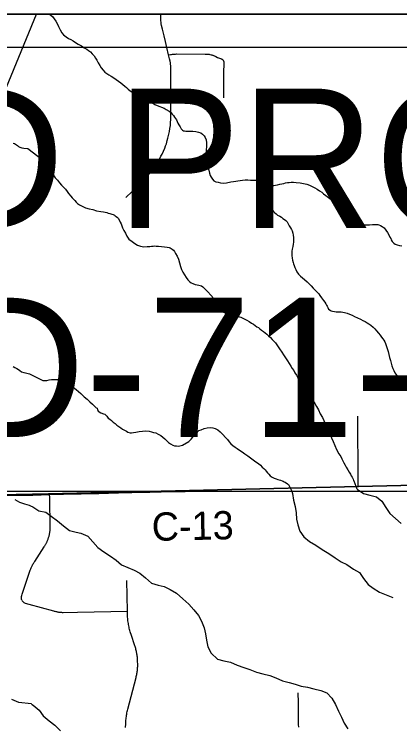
# Model space of a CAD drawing. Extents: x 0 to 34, y 0 to 22.
# Drawn here: x 4.339 to 4.726, y 20.185 to 20.9 of the extents above; entities that cross this region are included whole.
import ezdxf

# ---------------------------------------------------------------- set-up
doc = ezdxf.new("R2010")
doc.units = 0
for name, color, linetype in [('GM_X_City_Street', 7, 'Continuous'), ('GM_X_County_Road', 7, 'Continuous'), ('GM_X_County_Road_Text', 7, 'Continuous'), ('GM_X_Minor_River', 7, 'Continuous'), ('GM_X_Rail_Line', 7, 'Continuous'), ('GM_X_Rail_Line_Text', 7, 'Continuous'), ('GM_X_Township', 7, 'Continuous'), ('GM_X_Township_Road', 7, 'Continuous'), ('GM_X_Unincorporated', 7, 'Continuous'), ('SH_Cut_Line', 7, 'Continuous'), ('SH_Data', 7, 'Continuous'), ('SH_Text', 7, 'Continuous')]:
    doc.layers.add(name, color=color, linetype=linetype)

msp = doc.modelspace()

# ---------------------------------------------------------------- linework, layer by layer
at = {"layer": 'GM_X_City_Street'}
for points in [[(4.45109, 20.71584), (4.45731, 20.72206), (4.46416, 20.72891), (4.47025, 20.73499), (4.47213, 20.73704), (4.47368, 20.73875), (4.47585, 20.74118), (4.47704, 20.74266), (4.47939, 20.74566), (4.4817, 20.74923), (4.48395, 20.75285), (4.48515, 20.75505), (4.48634, 20.75727), (4.4875, 20.75949), (4.4889, 20.76251), (4.49021, 20.76558), (4.49101, 20.76764), (4.49174, 20.76974), (4.49274, 20.77309), (4.49341, 20.77555), (4.494, 20.77803), (4.4948, 20.78208), (4.49532, 20.78521), (4.49576, 20.78834), (4.49599, 20.79134), (4.49615, 20.79435), (4.49627, 20.79977), (4.49616, 20.84809), (4.49601, 20.84972), (4.49578, 20.85134), (4.49547, 20.85295), (4.49498, 20.85516), (4.49401, 20.85927), (4.49227, 20.86652), (4.49084, 20.87247), (4.48945, 20.87828), (4.48781, 20.88511), (4.48699, 20.88869), (4.48669, 20.89028), (4.48647, 20.89189), (4.48632, 20.8935), (4.48627, 20.89624), (4.48627, 20.9)], [(4.49401, 20.85927), (4.49597, 20.85958), (4.49695, 20.85971), (4.49794, 20.85982), (4.49893, 20.85992), (4.49992, 20.85999), (4.50091, 20.86004), (4.5019, 20.86008), (4.53077, 20.85995), (4.53346, 20.85988), (4.53413, 20.85981), (4.53481, 20.85972), (4.53547, 20.85961), (4.53679, 20.85934), (4.53738, 20.85918), (4.53797, 20.85899), (4.53855, 20.85879), (4.53912, 20.85856), (4.53969, 20.85832), (4.54025, 20.85805), (4.54079, 20.85777), (4.54133, 20.85746), (4.5432, 20.85662), (4.5451, 20.85584), (4.54606, 20.85548), (4.54703, 20.85514), (4.54729, 20.85502), (4.54755, 20.85488), (4.54779, 20.85473), (4.54802, 20.85455), (4.54824, 20.85437), (4.54845, 20.85416), (4.54864, 20.85394), (4.54881, 20.85371), (4.54897, 20.85347), (4.54911, 20.85321), (4.54922, 20.85295), (4.54932, 20.85268), (4.5494, 20.8524), (4.54946, 20.85211), (4.5495, 20.85183), (4.54945, 20.85017), (4.54938, 20.8475), (4.5493, 20.84446), (4.54929, 20.81591)], [(4.68448, 20.42494), (4.68444, 20.43062), (4.68426, 20.49624)]]:
    msp.add_lwpolyline(points, dxfattribs=at)
at = {"layer": 'GM_X_County_Road'}
for points in [[(4.27517, 20.41511), (4.28167, 20.41529), (4.30227, 20.41586), (4.32759, 20.41641), (4.35758, 20.41696), (4.37448, 20.41743)], [(4.37448, 20.41743), (4.38826, 20.41776), (4.42396, 20.41868), (4.44368, 20.41914), (4.45696, 20.41945), (4.47532, 20.41985), (4.49826, 20.42044), (4.51081, 20.42069)]]:
    msp.add_lwpolyline(points, dxfattribs=at)
at = {"layer": 'GM_X_Minor_River'}
for points in [[(4.37436, 20.9), (4.37732, 20.89762), (4.37906, 20.89536), (4.38061, 20.89291), (4.38196, 20.89065), (4.38352, 20.88763), (4.38508, 20.88442), (4.38664, 20.8814), (4.38856, 20.87933), (4.39125, 20.87727), (4.39335, 20.87578), (4.39565, 20.87448), (4.39813, 20.87318), (4.40062, 20.87169), (4.40329, 20.87001), (4.40635, 20.86815), (4.40922, 20.86628), (4.41171, 20.86498), (4.41362, 20.86368), (4.41554, 20.86218), (4.41727, 20.86011), (4.41938, 20.85824), (4.42055, 20.85597), (4.42191, 20.85371), (4.42327, 20.85126), (4.42482, 20.84862), (4.42637, 20.84616), (4.42811, 20.84371), (4.43003, 20.84184), (4.43195, 20.84034), (4.43405, 20.83923), (4.43616, 20.83792), (4.43903, 20.83606), (4.44132, 20.83438), (4.44362, 20.83288), (4.44592, 20.8312), (4.44803, 20.82952), (4.44995, 20.82783), (4.45167, 20.82633), (4.4534, 20.82484), (4.45551, 20.82315), (4.458, 20.82147), (4.46087, 20.81961), (4.46394, 20.81717), (4.46794, 20.8157), (4.47081, 20.81422), (4.47367, 20.81292), (4.47596, 20.81162), (4.47806, 20.81051), (4.48016, 20.80939), (4.48265, 20.80828), (4.48951, 20.80552), (4.49162, 20.80421), (4.49448, 20.80254), (4.4964, 20.80123), (4.49775, 20.79973), (4.4989, 20.79841), (4.50006, 20.79672), (4.50103, 20.79521), (4.50181, 20.79389), (4.50258, 20.79238), (4.50337, 20.79068), (4.50434, 20.78879), (4.50569, 20.78672), (4.50667, 20.78483), (4.50801, 20.78351), (4.50897, 20.78296), (4.50992, 20.78278), (4.51125, 20.7826), (4.51296, 20.78262), (4.51562, 20.78247), (4.51846, 20.7825), (4.52131, 20.78216), (4.52416, 20.78162), (4.52626, 20.78089), (4.52799, 20.77958), (4.52991, 20.7777), (4.53088, 20.776), (4.53167, 20.77373), (4.53208, 20.77089), (4.53194, 20.76728), (4.5318, 20.76385), (4.53164, 20.761), (4.53187, 20.75854), (4.5319, 20.75569), (4.53232, 20.75284), (4.53274, 20.75), (4.53336, 20.74601), (4.53434, 20.74318), (4.53514, 20.74034), (4.53574, 20.73806), (4.5369, 20.73618), (4.53806, 20.73429)], [(4.33769, 20.77055), (4.33922, 20.77), (4.34017, 20.76963), (4.34113, 20.7687), (4.34209, 20.76814), (4.34306, 20.7672), (4.34439, 20.76646), (4.34649, 20.76573), (4.3484, 20.76538), (4.35273, 20.76503)], [(4.35273, 20.76495), (4.36687, 20.75423), (4.36861, 20.75178), (4.37055, 20.748), (4.37363, 20.745), (4.37576, 20.74161), (4.37807, 20.7386), (4.3802, 20.73577), (4.38232, 20.73314), (4.38444, 20.73069), (4.38656, 20.72844), (4.38848, 20.72618), (4.39041, 20.72412), (4.39214, 20.72205), (4.3935, 20.71979), (4.39562, 20.71734), (4.39697, 20.71565), (4.39831, 20.71433), (4.39966, 20.71283), (4.40101, 20.71133), (4.40254, 20.71002), (4.40465, 20.70852), (4.40714, 20.70703), (4.41038, 20.70555), (4.41419, 20.70446), (4.4178, 20.70374), (4.42142, 20.70265), (4.42599, 20.70194), (4.42846, 20.70159), (4.43017, 20.70105), (4.43188, 20.70069), (4.43341, 20.70013), (4.43512, 20.69978), (4.43683, 20.69923), (4.43836, 20.69868), (4.43951, 20.69812), (4.44046, 20.69756), (4.44142, 20.69681), (4.44257, 20.69569), (4.44353, 20.69475), (4.44548, 20.69097), (4.44626, 20.68927), (4.44686, 20.68738), (4.44783, 20.6853), (4.449, 20.68266), (4.45056, 20.68002), (4.45211, 20.67718), (4.45405, 20.67398), (4.4573, 20.67174), (4.45999, 20.66968), (4.46286, 20.66801), (4.46591, 20.6669), (4.46914, 20.66637), (4.47255, 20.6666), (4.47501, 20.66682), (4.47672, 20.66685), (4.47843, 20.66706), (4.47994, 20.66726), (4.48146, 20.66709), (4.48393, 20.66693), (4.48678, 20.66659), (4.48982, 20.66644), (4.49267, 20.6659), (4.49457, 20.66554), (4.49571, 20.66518), (4.49763, 20.66387), (4.49878, 20.66294), (4.49994, 20.66162), (4.5011, 20.65973), (4.50246, 20.6569), (4.50402, 20.65388), (4.50483, 20.65009), (4.50582, 20.64668), (4.507, 20.64347), (4.50837, 20.64082), (4.50992, 20.63818), (4.51166, 20.63554), (4.5134, 20.63328), (4.51513, 20.6316), (4.51666, 20.63028), (4.51838, 20.62936), (4.52086, 20.62844), (4.52276, 20.62827), (4.52447, 20.62791), (4.5258, 20.62755), (4.52695, 20.62699), (4.52829, 20.62625), (4.52982, 20.62475), (4.53213, 20.62249), (4.53771, 20.61648), (4.53869, 20.61402), (4.54004, 20.61214), (4.54102, 20.61006), (4.54219, 20.6078), (4.54316, 20.60572), (4.54452, 20.60384), (4.54663, 20.60215), (4.5493, 20.60066)], [(4.53806, 20.73429), (4.5396, 20.7326), (4.54151, 20.73167), (4.5438, 20.73113), (4.54627, 20.73059), (4.54931, 20.73025), (4.55234, 20.73067), (4.5565, 20.73148), (4.55915, 20.73189), (4.56578, 20.73292), (4.56824, 20.73333), (4.57109, 20.73356), (4.57374, 20.73359), (4.5764, 20.73343), (4.57906, 20.73346), (4.58209, 20.73331), (4.58456, 20.73296), (4.58723, 20.73242), (4.58875, 20.73168), (4.59009, 20.73113), (4.59105, 20.73057), (4.5922, 20.72945), (4.59354, 20.72813), (4.59468, 20.72796), (4.59583, 20.72778), (4.59734, 20.7278), (4.59981, 20.72802), (4.60151, 20.72823), (4.60359, 20.72864), (4.60586, 20.72923), (4.60794, 20.72964), (4.60965, 20.73004), (4.61153, 20.73063), (4.61362, 20.73104), (4.61532, 20.73106), (4.61722, 20.73127), (4.61949, 20.7313), (4.62234, 20.73096), (4.62633, 20.73062), (4.62957, 20.7299), (4.6328, 20.72918), (4.63566, 20.72827), (4.63833, 20.72697), (4.64101, 20.72567), (4.6433, 20.72418), (4.64579, 20.72269), (4.64789, 20.7212), (4.64981, 20.71951), (4.65192, 20.71783), (4.6546, 20.71596), (4.65652, 20.71465), (4.65843, 20.71335), (4.66016, 20.71204), (4.66188, 20.71073), (4.66342, 20.70923), (4.66496, 20.70754), (4.6665, 20.70566), (4.67325, 20.69757), (4.67575, 20.69456), (4.67843, 20.69288), (4.67996, 20.69176), (4.6813, 20.69083), (4.68283, 20.69028), (4.68455, 20.68954), (4.68626, 20.6888), (4.68816, 20.68844), (4.68987, 20.68827), (4.69139, 20.68829), (4.69329, 20.6885), (4.69575, 20.68853), (4.69878, 20.68876), (4.70068, 20.68879), (4.70277, 20.68881), (4.70429, 20.68864), (4.70543, 20.68827), (4.70696, 20.68772), (4.70868, 20.68679), (4.71059, 20.6853), (4.71233, 20.68323), (4.71388, 20.68078), (4.71524, 20.67851), (4.71622, 20.67605), (4.71718, 20.67474), (4.71777, 20.67341), (4.71874, 20.67172), (4.72047, 20.67003), (4.72181, 20.66909), (4.72372, 20.66836), (4.726, 20.66782), (4.72847, 20.66728)], [(4.59468, 20.72796), (4.59842, 20.70311), (4.59939, 20.70179), (4.60074, 20.70048), (4.60227, 20.69936), (4.60361, 20.69804), (4.60571, 20.69712), (4.60744, 20.696), (4.60897, 20.69488), (4.6105, 20.69376), (4.61184, 20.69264), (4.613, 20.69132), (4.61416, 20.68943), (4.61532, 20.68755), (4.61649, 20.68547), (4.61746, 20.68377), (4.61824, 20.68226), (4.61884, 20.67999), (4.61924, 20.67791), (4.61965, 20.67563), (4.61968, 20.67335), (4.61952, 20.67107), (4.61917, 20.66897), (4.61883, 20.6665), (4.61829, 20.66402), (4.61794, 20.66193), (4.61777, 20.65984), (4.6178, 20.65775), (4.61803, 20.6549), (4.61862, 20.65282), (4.61903, 20.65073), (4.61962, 20.64922), (4.62021, 20.64752), (4.62081, 20.64562), (4.62178, 20.64354), (4.62295, 20.64128), (4.62469, 20.63902), (4.62661, 20.63676), (4.62853, 20.63508), (4.63064, 20.63339), (4.63333, 20.63115), (4.63525, 20.62908), (4.63718, 20.62701), (4.63929, 20.62476), (4.64506, 20.61913), (4.64603, 20.61743), (4.64758, 20.61498), (4.64951, 20.61253), (4.65105, 20.61065), (4.65202, 20.60914), (4.6528, 20.60763), (4.65338, 20.60669), (4.65396, 20.60537), (4.65475, 20.60367), (4.65628, 20.60255), (4.65742, 20.60199), (4.65876, 20.60163), (4.66066, 20.60127), (4.66237, 20.6011), (4.66408, 20.60112), (4.66578, 20.60114), (4.66749, 20.60097), (4.6692, 20.60081), (4.67091, 20.60045), (4.67358, 20.59972), (4.67568, 20.5988), (4.67835, 20.59769), (4.68083, 20.59639), (4.68389, 20.59491), (4.68675, 20.59361), (4.68923, 20.59231), (4.69153, 20.5912), (4.69344, 20.59008), (4.69535, 20.58897), (4.69726, 20.58766), (4.69956, 20.58579), (4.7013, 20.58391), (4.70303, 20.58184), (4.70477, 20.57958), (4.7065, 20.57751), (4.70785, 20.57563), (4.70921, 20.57394), (4.71017, 20.57243), (4.71114, 20.57092), (4.71211, 20.56922), (4.7145, 20.56108), (4.71529, 20.55824), (4.71609, 20.55502), (4.71689, 20.55218), (4.71769, 20.54934), (4.71848, 20.54669), (4.71927, 20.54423), (4.72044, 20.54196), (4.72141, 20.53988), (4.72238, 20.53857), (4.72316, 20.53725), (4.7247, 20.53555), (4.72585, 20.53405)], [(4.5493, 20.60066), (4.55235, 20.59937), (4.55578, 20.59827), (4.55959, 20.59737), (4.56301, 20.59665), (4.56644, 20.59555), (4.56873, 20.59482), (4.57064, 20.59371), (4.57274, 20.59259), (4.57504, 20.59129), (4.57733, 20.5898), (4.57925, 20.58849), (4.58097, 20.58718), (4.58269, 20.58606), (4.58422, 20.58513), (4.58576, 20.58401), (4.58729, 20.5827), (4.5894, 20.58139), (4.59093, 20.58008), (4.59266, 20.57858), (4.59439, 20.5769), (4.59631, 20.57521), (4.59804, 20.57333), (4.59977, 20.57164), (4.60131, 20.56976), (4.60266, 20.56788), (4.60421, 20.56581), (4.60556, 20.56373), (4.60769, 20.56053), (4.60943, 20.55789), (4.61137, 20.55468), (4.6135, 20.55167), (4.61524, 20.54903), (4.61698, 20.54658), (4.61834, 20.54413), (4.6197, 20.54205), (4.62087, 20.53979), (4.62241, 20.53734), (4.62397, 20.5347), (4.62572, 20.53092), (4.62823, 20.52791), (4.63016, 20.52508), (4.63558, 20.51717), (4.63751, 20.51453), (4.63926, 20.5117), (4.641, 20.50907), (4.64274, 20.50605), (4.6445, 20.50265), (4.64626, 20.49868), (4.64858, 20.49472), (4.65014, 20.4917), (4.65151, 20.48886), (4.65287, 20.48603), (4.65405, 20.48319), (4.65522, 20.48036), (4.65659, 20.47734), (4.65777, 20.47431), (4.65933, 20.47072), (4.6609, 20.46675), (4.66285, 20.46278), (4.665, 20.45825), (4.66712, 20.45561), (4.6681, 20.45335), (4.66926, 20.45146), (4.67024, 20.44938), (4.6714, 20.44712), (4.67257, 20.44485), (4.67412, 20.4424), (4.67548, 20.43995), (4.67684, 20.43787), (4.67762, 20.43636), (4.6784, 20.43485), (4.67937, 20.43277), (4.67996, 20.43164), (4.68037, 20.43097)], [(4.33772, 20.54612), (4.33963, 20.54501), (4.34155, 20.54408), (4.34308, 20.54316), (4.34461, 20.54204), (4.34634, 20.54092), (4.34844, 20.54019), (4.34882, 20.5402), (4.35429, 20.5389)], [(4.35429, 20.5389), (4.36769, 20.53193), (4.36959, 20.53195), (4.37167, 20.53217), (4.37394, 20.53258), (4.37641, 20.53299), (4.38039, 20.53304), (4.38305, 20.53307), (4.3859, 20.53253), (4.38876, 20.53162), (4.39086, 20.53013), (4.39335, 20.52864), (4.39584, 20.52677), (4.39852, 20.5249), (4.4012, 20.52303), (4.4035, 20.52116), (4.40599, 20.5191), (4.40926, 20.51572), (4.41214, 20.51329), (4.41502, 20.51066), (4.41752, 20.50841), (4.41944, 20.50635), (4.42117, 20.50466), (4.42213, 20.5041), (4.42271, 20.50297), (4.4233, 20.50126), (4.42598, 20.4994), (4.42846, 20.49848), (4.42979, 20.49811), (4.43094, 20.49718), (4.43191, 20.49605), (4.43326, 20.49435), (4.43498, 20.49305), (4.43652, 20.49173), (4.43844, 20.49005), (4.44035, 20.48874), (4.44208, 20.48724), (4.44399, 20.48594), (4.44591, 20.48463), (4.44782, 20.48332), (4.44974, 20.48202), (4.45165, 20.48109), (4.45318, 20.48016), (4.45527, 20.47961), (4.45679, 20.47944), (4.45868, 20.47966), (4.46114, 20.48007), (4.46436, 20.48068), (4.46777, 20.4811), (4.47099, 20.48133), (4.47441, 20.48118), (4.47669, 20.48064), (4.47898, 20.47991), (4.48126, 20.47936), (4.48337, 20.47806), (4.48623, 20.47677), (4.48834, 20.47508), (4.49026, 20.47339), (4.49199, 20.47171), (4.49391, 20.46983), (4.49602, 20.46833), (4.49812, 20.46722), (4.50003, 20.46648), (4.50192, 20.46632), (4.50364, 20.46615), (4.50534, 20.46636), (4.50799, 20.46696), (4.51439, 20.47084), (4.51682, 20.47315), (4.51906, 20.47603), (4.52111, 20.4789), (4.52299, 20.48064), (4.52449, 20.48179), (4.52675, 20.48258), (4.52977, 20.48376), (4.5328, 20.48456), (4.53621, 20.48479), (4.53849, 20.48444), (4.54097, 20.4839), (4.54345, 20.4826), (4.54594, 20.48054), (4.54863, 20.47791), (4.55133, 20.4749), (4.55326, 20.47265), (4.55499, 20.47058), (4.55653, 20.46851), (4.55845, 20.46682), (4.56095, 20.46495), (4.56305, 20.46365), (4.56535, 20.46196), (4.56784, 20.46029), (4.57071, 20.45842), (4.57358, 20.45637), (4.57626, 20.45431), (4.57914, 20.45225), (4.58181, 20.45039), (4.58431, 20.44852), (4.58623, 20.44683)], [(4.72585, 20.53405), (4.72758, 20.53236)], [(4.58623, 20.44683), (4.58796, 20.44495), (4.58987, 20.44365), (4.59103, 20.44233), (4.592, 20.44082), (4.59334, 20.43932), (4.59469, 20.43781), (4.59623, 20.43612), (4.59815, 20.43482), (4.60024, 20.43389), (4.60215, 20.43316), (4.60387, 20.43261), (4.6052, 20.43224), (4.60653, 20.43207), (4.60825, 20.43133), (4.6092, 20.43096), (4.61016, 20.4304), (4.6113, 20.42985), (4.6136, 20.42817), (4.61456, 20.42761), (4.6179, 20.42087)], [(4.68359, 20.42285), (4.68037, 20.43097)], [(4.68358, 20.42286), (4.68972, 20.41842), (4.69639, 20.41702), (4.70306, 20.41525), (4.70826, 20.41097), (4.71237, 20.4044), (4.71628, 20.39858), (4.72187, 20.39355), (4.72766, 20.38834)], [(4.61793, 20.42087), (4.61838, 20.41842), (4.61945, 20.41198), (4.62109, 20.40535), (4.62215, 20.3991), (4.62265, 20.39265), (4.6239, 20.38697), (4.62591, 20.38074), (4.63, 20.37493), (4.63559, 20.37028), (4.64211, 20.3666), (4.64826, 20.36235), (4.65498, 20.3581), (4.66133, 20.35385), (4.66728, 20.34997), (4.67322, 20.34704), (4.67975, 20.34241), (4.68589, 20.3391), (4.68998, 20.3331), (4.69465, 20.3271), (4.69965, 20.3234), (4.70599, 20.31953), (4.71249, 20.31661), (4.71937, 20.31389)], [(4.33958, 20.41246), (4.34431, 20.40987), (4.34908, 20.40808), (4.35385, 20.40688), (4.3552, 20.40627)], [(4.35521, 20.40627), (4.35754, 20.40518), (4.36369, 20.40112), (4.37054, 20.39973), (4.37612, 20.39584), (4.38247, 20.39102), (4.38844, 20.386), (4.3946, 20.38136), (4.40108, 20.37977), (4.40585, 20.37872), (4.41273, 20.37581), (4.41796, 20.37002), (4.423, 20.36441), (4.42897, 20.35996), (4.4355, 20.35571), (4.44146, 20.35164), (4.44667, 20.3468), (4.45298, 20.34426), (4.45929, 20.34152), (4.46523, 20.3384), (4.47082, 20.33376), (4.47699, 20.32855), (4.48348, 20.32639), (4.48957, 20.32518), (4.49551, 20.32206), (4.50184, 20.31837), (4.5084, 20.3128), (4.51419, 20.30739), (4.51942, 20.3016), (4.52408, 20.29599), (4.52723, 20.29015), (4.52962, 20.28374), (4.53107, 20.27749), (4.53214, 20.27105), (4.53359, 20.26443), (4.53674, 20.25822), (4.54312, 20.25206), (4.5496, 20.25028), (4.55608, 20.24908), (4.56296, 20.24616), (4.56965, 20.24363), (4.57557, 20.24165), (4.58226, 20.23911), (4.58874, 20.23733), (4.5956, 20.23556), (4.60191, 20.23321), (4.6086, 20.23048), (4.61509, 20.22871), (4.62119, 20.22711), (4.6273, 20.22513), (4.63358, 20.22392), (4.64007, 20.22214), (4.64692, 20.22075), (4.65304, 20.2182), (4.65807, 20.21298), (4.66161, 20.20658), (4.66458, 20.19998), (4.66773, 20.19396), (4.67049, 20.18793), (4.67402, 20.18211)], [(4.33632, 20.212), (4.34315, 20.20879), (4.35639, 20.20746)], [(4.35612, 20.20696), (4.35784, 20.20585), (4.36401, 20.20083), (4.3681, 20.19521), (4.37389, 20.19), (4.37966, 20.18573), (4.38546, 20.17995)]]:
    msp.add_lwpolyline(points, dxfattribs=at)
at = {"layer": 'GM_X_Rail_Line'}
msp.add_lwpolyline([(4.27591, 20.69079), (4.29768, 20.74587), (4.36132, 20.9)], dxfattribs=at)
at = {"layer": 'GM_X_Rail_Line_Text'}
msp.add_lwpolyline([(8.9, 20.9), (4.27516, 20.9), (4.27475, 20.80739), (4.27534, 20.58948), (4.27522, 20.47097), (4.2757, 20.41631), (4.37341, 20.41813), (4.72752, 20.4267), (4.7877, 20.42788), (4.79081, 20.42795), (4.79449, 20.42802), (5.37238, 20.44113), (6.02351, 20.46032), (6.10247, 20.46324), (6.13454, 20.46419), (6.14318, 20.46445), (6.34991, 20.47249), (6.36809, 20.47307), (6.41713, 20.47364), (6.46674, 20.47499), (6.69534, 20.4811), (6.99108, 20.48711), (7.05001, 20.48828)], dxfattribs=at)
at = {"layer": 'GM_X_Township'}
msp.add_lwpolyline([(4.27672, 19.50175), (4.27627, 19.60888), (4.27627, 19.63558), (4.27626, 19.6408), (4.27613, 19.68124), (4.27582, 19.75186), (4.27563, 19.89982), (4.27535, 19.91099), (4.27532, 20.14684), (4.2757, 20.41631), (4.37341, 20.41813), (4.72752, 20.4267)], dxfattribs=at)
at = {"layer": 'GM_X_Township_Road'}
for points in [[(4.34656, 20.31138), (4.34622, 20.31253), (4.34615, 20.31382), (4.34622, 20.31504), (4.34649, 20.31619), (4.34688, 20.31745), (4.3542, 20.3394), (4.35463, 20.34063), (4.35492, 20.3414), (4.35522, 20.34218), (4.35554, 20.34294), (4.35587, 20.3437), (4.35622, 20.34446), (4.35657, 20.3452), (4.35695, 20.34595), (4.35733, 20.34668), (4.35773, 20.34741), (4.35814, 20.34813), (4.35856, 20.34884), (4.35899, 20.34955), (4.35944, 20.35025), (4.36902, 20.3649), (4.36938, 20.36546), (4.36972, 20.36602), (4.37006, 20.36659), (4.37039, 20.36717), (4.3707, 20.36775), (4.37101, 20.36833), (4.37131, 20.36893), (4.3716, 20.36952), (4.37187, 20.37012), (4.37214, 20.37073), (4.37239, 20.37135), (4.37264, 20.37196), (4.37287, 20.37258), (4.37309, 20.3732), (4.3733, 20.37383), (4.3735, 20.37446), (4.37369, 20.3751), (4.37387, 20.37574), (4.37404, 20.37638), (4.37419, 20.37702), (4.37434, 20.37767), (4.37447, 20.37831), (4.37459, 20.37897), (4.3747, 20.37962), (4.3748, 20.38027), (4.37489, 20.38093), (4.37496, 20.38159), (4.37503, 20.38225), (4.37508, 20.38291), (4.37512, 20.38357), (4.37454, 20.41466), (4.37448, 20.41743)], [(4.45086, 20.18336), (4.4509, 20.18709), (4.45096, 20.18833), (4.45104, 20.18957), (4.45113, 20.1908), (4.45126, 20.19204), (4.4514, 20.19327), (4.45157, 20.1945), (4.45176, 20.19572), (4.45197, 20.19695), (4.4522, 20.19816), (4.45246, 20.19937), (4.45273, 20.20058), (4.45303, 20.20178), (4.46133, 20.23381), (4.46157, 20.23478), (4.46179, 20.23574), (4.46199, 20.23671), (4.46218, 20.23769), (4.46234, 20.23866), (4.46249, 20.23964), (4.46263, 20.24062), (4.46274, 20.24161), (4.46284, 20.24259), (4.46292, 20.24358), (4.46298, 20.24457), (4.46302, 20.24556), (4.46293, 20.25132), (4.46278, 20.25306), (4.46268, 20.25404), (4.46255, 20.25503), (4.46241, 20.25601), (4.46225, 20.25699), (4.46208, 20.25797), (4.46189, 20.25894), (4.46168, 20.25991), (4.46146, 20.26088), (4.46121, 20.26184), (4.46096, 20.2628), (4.46068, 20.26375), (4.46039, 20.2647), (4.46008, 20.26564), (4.45631, 20.27688), (4.45582, 20.27839), (4.45547, 20.27958), (4.45513, 20.28077), (4.45482, 20.28197), (4.45452, 20.28317), (4.45425, 20.28438), (4.454, 20.2856), (4.45377, 20.28682), (4.45356, 20.28804), (4.45337, 20.28927), (4.4532, 20.29049), (4.45306, 20.29173), (4.45293, 20.29296), (4.45283, 20.2942), (4.45275, 20.29543), (4.45269, 20.29667), (4.45265, 20.29791), (4.4526, 20.30029), (4.45191, 20.33107)], [(4.34656, 20.31138), (4.34696, 20.31057), (4.34743, 20.30996), (4.34852, 20.30915), (4.34987, 20.30848), (4.35361, 20.30745), (4.37839, 20.30056), (4.37911, 20.30037), (4.37983, 20.30019), (4.38056, 20.30002), (4.38129, 20.29987), (4.38203, 20.29972), (4.38276, 20.2996), (4.3835, 20.29948), (4.38424, 20.29938), (4.38498, 20.29929), (4.38573, 20.29921), (4.38648, 20.29915), (4.38722, 20.2991), (4.38797, 20.29906), (4.4026, 20.29929), (4.4526, 20.30029)], [(4.62393, 20.21837), (4.6241, 20.20856), (4.62411, 20.20755)], [(4.62411, 20.20755), (4.62416, 20.19847), (4.62425, 20.194), (4.62432, 20.18656), (4.62443, 20.18369)]]:
    msp.add_lwpolyline(points, dxfattribs=at)
at = {"layer": 'GM_X_Unincorporated'}
msp.add_lwpolyline([(6.68487, 20.9), (4.27516, 20.9), (4.27475, 20.80739), (4.27534, 20.58948), (4.27522, 20.47097), (4.27562, 20.41626), (4.37341, 20.41813), (4.72752, 20.4267)], dxfattribs=at)
at = {"layer": 'SH_Cut_Line'}
msp.add_lwpolyline([(7.05001, 20.48828), (6.99108, 20.48711), (6.69534, 20.4811), (6.46674, 20.47499), (6.41713, 20.47364), (6.36809, 20.47307), (6.34991, 20.47249), (6.14318, 20.46445), (6.13454, 20.46419), (6.10247, 20.46324), (6.02351, 20.46032), (5.37238, 20.44113), (4.79449, 20.42802), (4.79081, 20.42795), (4.7877, 20.42788), (4.72752, 20.4267), (4.37341, 20.41813), (4.2757, 20.41631), (3.76027, 20.40736), (3.3226, 20.40192), (2.99803, 20.39937), (2.65087, 20.39662)], dxfattribs=at)
at = {"layer": 'SH_Data'}
msp.add_line((2.1, 20.9), (8.9, 20.9), dxfattribs=at)
at = {"layer": 'SH_Text'}
msp.add_lwpolyline([(3.9463, 20.867), (5.36424, 20.867), (5.36424, 20.42069), (3.9463, 20.42069)], close=True, dxfattribs=at)

# ---------------------------------------------------------------- texts
at = {"layer": 'GM_X_County_Road_Text'}
msp.add_text('C-13', height=0.028409, rotation=1.2279, dxfattribs=at).set_placement((4.47735, 20.37089))
at = {"layer": 'SH_Text'}
for s, p in [('END PROJECT', (3.9943, 20.68525)), ('MED-71-26.69', (3.9943, 20.47525))]:
    msp.add_text(s, height=0.1399997, dxfattribs=at).set_placement(p)

doc.saveas('drawing.dxf')
